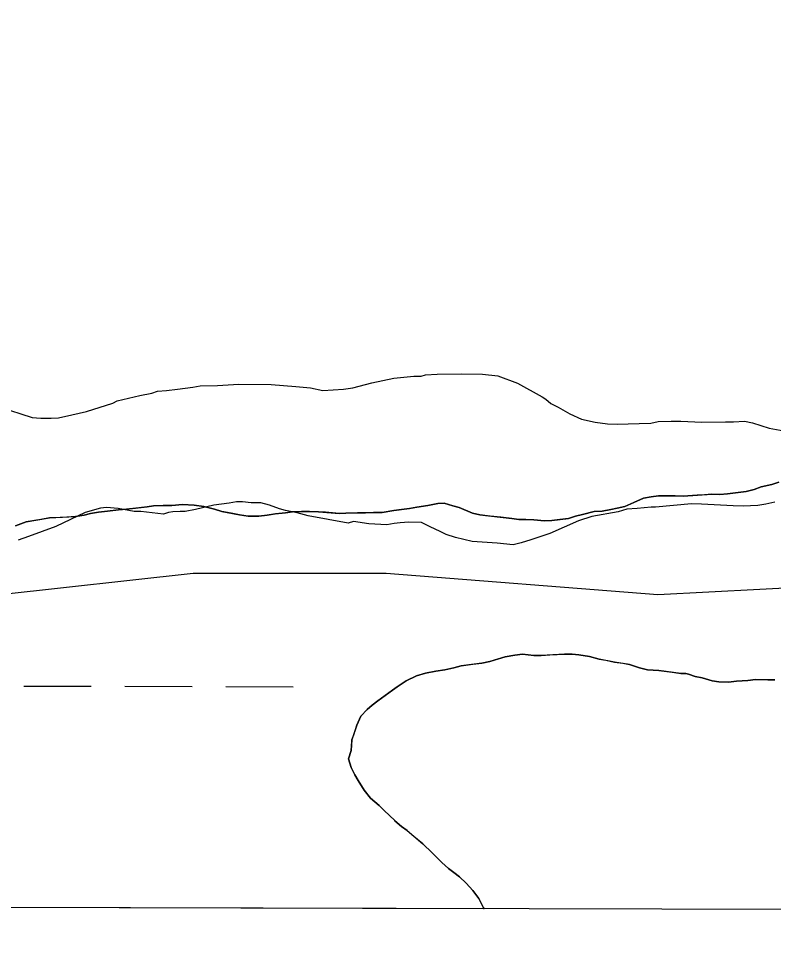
# Model space of a CAD drawing. Extents: x 3161514 to 3199414, y 831166 to 856601.
# Drawn here: x 3189403.3 to 3189761.6, y 836546.1 to 836989.4 of the extents above; entities that cross this region are included whole.
import ezdxf

# ---------------------------------------------------------------- set-up
doc = ezdxf.new("R2010")
doc.units = 0
for name, color, linetype in [('V-GRID-FRAM', 7, 'Continuous'), ('V-ROAD-CNTR', 7, 'Continuous'), ('V-SITE-VEGE', 7, 'Continuous'), ('V-TOPO-SHOR', 7, 'Continuous'), ('V-WETL-SWMP', 7, 'Continuous')]:
    doc.layers.add(name, color=color, linetype=linetype)

msp = doc.modelspace()

# ---------------------------------------------------------------- linework, layer by layer
at = {"layer": 'V-GRID-FRAM'}
msp.add_lwpolyline([(3165761.05, 854820.03), (3197144.33, 854733.31), (3197102.01, 836546.11), (3165702.85, 836632.88), (3165761.05, 854820.03)], dxfattribs=at)
at = {"layer": 'V-ROAD-CNTR'}
msp.add_lwpolyline([(3189394.53, 836716.01), (3189486.18, 836726.19), (3189577.82, 836726.19), (3189706.8, 836716.01), (3189803.54, 836721.1), (3189918.94, 836736.37), (3190090.35, 836790.68), (3190338.13, 836875.53), (3190551.97, 836906.08), (3190838.78, 836960.39), (3190942.3, 836980.76)], dxfattribs=at)
at = {"layer": 'V-SITE-VEGE'}
for p, q in [((3189581.46, 836818.76), (3189590.84, 836819.68)), ((3189590.84, 836819.68), (3189594.31, 836819.64)), ((3189594.31, 836819.64), (3189596.41, 836820.31)), ((3189596.41, 836820.31), (3189601.96, 836820.58)), ((3189601.96, 836820.58), (3189613.42, 836820.78)), ((3189613.42, 836820.78), (3189623.48, 836820.66)), ((3189623.48, 836820.66), (3189630.77, 836819.87)), ((3189630.77, 836819.87), (3189640.1, 836816.28)), ((3189485.93, 836814.42), (3189489.41, 836815.07)), ((3189489.41, 836815.07), (3189497.75, 836815.31)), ((3189497.75, 836815.31), (3189507.82, 836815.88)), ((3189507.82, 836815.88), (3189523.09, 836815.69)), ((3189523.09, 836815.69), (3189534.89, 836814.84)), ((3189561.96, 836814.15), (3189571.01, 836816.46)), ((3189571.01, 836816.46), (3189581.46, 836818.76)), ((3189640.1, 836816.28), (3189651.81, 836809.88)), ((3189450.09, 836807.94), (3189460.89, 836810.57)), ((3189460.89, 836810.57), (3189466.46, 836811.55)), ((3189466.46, 836811.55), (3189469.24, 836812.55)), ((3189469.24, 836812.55), (3189473.41, 836812.84)), ((3189473.41, 836812.84), (3189478.63, 836813.47)), ((3189478.63, 836813.47), (3189485.93, 836814.42)), ((3189534.89, 836814.84), (3189541.82, 836814.06)), ((3189541.82, 836814.06), (3189547.71, 836812.94)), ((3189547.71, 836812.94), (3189557.44, 836813.51)), ((3189557.44, 836813.51), (3189561.96, 836814.15)), ((3189435.45, 836802.91), (3189448, 836806.92)), ((3189448, 836806.92), (3189450.09, 836807.94)), ((3189651.81, 836809.88), (3189653.54, 836808.82)), ((3189653.54, 836808.82), (3189655.94, 836806.7)), ((3189655.94, 836806.7), (3189659.39, 836804.93)), ((3189393.82, 836805.18), (3189409.72, 836800.12)), ((3189428.48, 836801.27), (3189435.45, 836802.91)), ((3189659.39, 836804.93), (3189664.9, 836801.73)), ((3189664.9, 836801.73), (3189670.43, 836799.23)), ((3189409.72, 836800.12), (3189413.88, 836799.72)), ((3189413.88, 836799.72), (3189418.74, 836799.66)), ((3189418.74, 836799.66), (3189422.22, 836799.95)), ((3189422.22, 836799.95), (3189428.48, 836801.27)), ((3189670.43, 836799.23), (3189677.01, 836797.76)), ((3189677.01, 836797.76), (3189682.9, 836796.99)), ((3189697.83, 836797.14), (3189703.38, 836797.42)), ((3189703.38, 836797.42), (3189706.86, 836798.07)), ((3189706.86, 836798.07), (3189713.12, 836798.34)), ((3189713.12, 836798.34), (3189717.63, 836798.28)), ((3189717.63, 836798.28), (3189727.69, 836797.81)), ((3189727.69, 836797.81), (3189738.8, 836798.01)), ((3189738.8, 836798.01), (3189742.62, 836797.96)), ((3189742.62, 836797.96), (3189747.83, 836798.24)), ((3189747.83, 836798.24), (3189751.64, 836797.5)), ((3189751.64, 836797.5), (3189759.59, 836794.97)), ((3189682.9, 836796.99), (3189687.41, 836796.93)), ((3189687.41, 836796.93), (3189697.83, 836797.14)), ((3189759.59, 836794.97), (3189774.14, 836792.35)), ((3189495.98, 836758.4), (3189487.28, 836756.43)), ((3189503.28, 836759.35), (3189495.98, 836758.4)), ((3189506.76, 836760), (3189503.28, 836759.35)), ((3189509.54, 836759.96), (3189506.76, 836760)), ((3189513.7, 836759.56), (3189509.54, 836759.96)), ((3189518.21, 836759.51), (3189513.7, 836759.56)), ((3189522.37, 836758.41), (3189518.21, 836759.51)), ((3189527.2, 836756.61), (3189522.37, 836758.41)), ((3189703.57, 836757.49), (3189696.97, 836756.89)), ((3189705.65, 836757.47), (3189703.57, 836757.49)), ((3189722.68, 836758.99), (3189705.65, 836757.47)), ((3189727.54, 836758.93), (3189722.68, 836758.99)), ((3189742.46, 836758.04), (3189727.54, 836758.93)), ((3189747.32, 836757.98), (3189742.46, 836758.04)), ((3189754.27, 836758.24), (3189747.32, 836757.98)), ((3189758.09, 836758.88), (3189754.27, 836758.24)), ((3189762.27, 836759.87), (3189758.09, 836758.88)), ((3189434.84, 836755.01), (3189420.86, 836748.25)), ((3189442.15, 836757), (3189434.84, 836755.01)), ((3189444.94, 836757.32), (3189442.15, 836757)), ((3189450.48, 836756.9), (3189444.94, 836757.32)), ((3189458.1, 836755.41), (3189450.48, 836756.9)), ((3189461.23, 836755.37), (3189458.1, 836755.41)), ((3189471.97, 836754.19), (3189461.23, 836755.37)), ((3189474.41, 836754.86), (3189471.97, 836754.19)), ((3189476.5, 836755.18), (3189474.41, 836754.86)), ((3189479.97, 836755.48), (3189476.5, 836755.18)), ((3189482.41, 836755.45), (3189479.97, 836755.48)), ((3189487.28, 836756.43), (3189482.41, 836755.45)), ((3189529.97, 836755.89), (3189527.2, 836756.61)), ((3189535.51, 836754.77), (3189529.97, 836755.89)), ((3189540.7, 836753.32), (3189535.51, 836754.77)), ((3189559.75, 836749.95), (3189540.7, 836753.32)), ((3189675.39, 836752.99), (3189669.12, 836750.99)), ((3189687.92, 836755.27), (3189675.39, 836752.99)), ((3189692.1, 836756.6), (3189687.92, 836755.27)), ((3189696.97, 836756.89), (3189692.1, 836756.6)), ((3189562.19, 836750.62), (3189559.75, 836749.95)), ((3189569.46, 836749.48), (3189562.19, 836750.62)), ((3189578.14, 836749.03), (3189569.46, 836749.48)), ((3189581.62, 836749.67), (3189578.14, 836749.03)), ((3189584.4, 836749.98), (3189581.62, 836749.67)), ((3189588.57, 836750.28), (3189584.4, 836749.98)), ((3189594.47, 836750.2), (3189588.57, 836750.28)), ((3189598.61, 836748.07), (3189594.47, 836750.2)), ((3189669.12, 836750.99), (3189655.5, 836744.91)), ((3189420.86, 836748.25), (3189407.96, 836743.55)), ((3189603.44, 836745.92), (3189598.61, 836748.07)), ((3189606.2, 836744.5), (3189603.44, 836745.92)), ((3189610.7, 836743.06), (3189606.2, 836744.5)), ((3189655.5, 836744.91), (3189646.44, 836741.91)), ((3189407.96, 836743.55), (3189403.08, 836741.88)), ((3189618.66, 836741.22), (3189610.7, 836743.06)), ((3189630.45, 836740.38), (3189618.66, 836741.22)), ((3189638.08, 836739.58), (3189630.45, 836740.38)), ((3189641.91, 836740.57), (3189638.08, 836739.58)), ((3189646.44, 836741.91), (3189641.91, 836740.57))]:
    msp.add_line(p, q, dxfattribs=at)
at = {"layer": 'V-TOPO-SHOR'}
for points in [[(3189764.23, 836769.28), (3189760.92, 836768.31), (3189755.83, 836767.1), (3189752.52, 836765.88), (3189748.7, 836764.91), (3189743.62, 836764.22), (3189739.81, 836763.76), (3189736.26, 836763.55), (3189732.45, 836763.6), (3189728.9, 836763.39), (3189725.35, 836763.18), (3189718.75, 836762.76), (3189714.95, 836762.81), (3189711.14, 836762.85), (3189707.08, 836762.91), (3189703.53, 836762.44), (3189699.97, 836761.73), (3189695.38, 836759.76), (3189691.04, 836757.79), (3189687.48, 836757.07), (3189684.43, 836756.35), (3189680.36, 836755.64), (3189676.56, 836755.43), (3189670.96, 836753.98), (3189667.66, 836753.26), (3189664.34, 836752.04), (3189660.28, 836751.58), (3189656.47, 836751.12), (3189652.92, 836750.92), (3189647.85, 836751.49), (3189644.05, 836751.54), (3189640.75, 836751.58), (3189637.46, 836752.13), (3189632.14, 836752.7), (3189627.08, 836753.27), (3189622.27, 836753.84), (3189618.73, 836754.65), (3189612.42, 836757.26)], [(3189612.42, 836757.26), (3189609.39, 836758.06), (3189605.35, 836759.38), (3189602.3, 836759.17), (3189597.47, 836758.22), (3189592.39, 836757.52), (3189588.83, 836756.8), (3189585.02, 836756.34), (3189581.46, 836755.88), (3189575.87, 836754.94), (3189571.81, 836754.99), (3189568.01, 836754.79), (3189564.2, 836754.83), (3189558.62, 836754.65), (3189555.58, 836754.44), (3189548.99, 836755.03), (3189545.7, 836755.32), (3189541.39, 836755.38), (3189537.58, 836755.43), (3189533.27, 836755.23), (3189529.97, 836754.76), (3189525.15, 836754.32), (3189521.33, 836753.61), (3189517.27, 836753.15), (3189512.2, 836753.21), (3189508.15, 836753.77), (3189504.1, 836754.58), (3189499.8, 836755.4), (3189496.26, 836756.46), (3189491.21, 836757.79), (3189486.65, 836758.36), (3189481.07, 836758.68), (3189476, 836758.24), (3189471.94, 836758.29), (3189467.37, 836758.09), (3189464.32, 836757.63), (3189460.26, 836757.17), (3189454.42, 836756.48), (3189450.61, 836756.28), (3189445.53, 836755.58), (3189441.21, 836755.13), (3189437.4, 836754.42), (3189434.35, 836753.7), (3189430.28, 836752.99), (3189426.22, 836752.79), (3189422.92, 836752.58), (3189417.85, 836752.39), (3189413.78, 836751.68), (3189410.73, 836751.21), (3189406.92, 836750.49), (3189401.82, 836748.53)], [(3189624.25, 836566.77), (3189623.91, 836567.31), (3189621.83, 836571.62), (3189618.94, 836575.4), (3189615.77, 836578.92), (3189612.6, 836581.9), (3189609.95, 836584.08), (3189607.3, 836585.98), (3189604.13, 836588.7), (3189601.75, 836591.14), (3189599.64, 836593.3), (3189595.14, 836597.64), (3189590.91, 836601.17), (3189587.73, 836603.89), (3189585.08, 836605.79), (3189581.91, 836608.51), (3189581.91, 836608.77), (3189576.89, 836613.39), (3189574.51, 836615.82), (3189570.28, 836619.35), (3189567.38, 836623.14), (3189564.5, 836627.72), (3189562.93, 836630.41), (3189561.1, 836633.92), (3189559.81, 836637.94), (3189561.2, 836641.94), (3189561.52, 836646.21), (3189561.53, 836647.02), (3189562.37, 836649.41), (3189563.76, 836653.94), (3189565.69, 836658.2), (3189568.67, 836661.37), (3189571.11, 836663.48), (3189573.81, 836665.58), (3189577.86, 836668.48), (3189581.9, 836671.37), (3189584.6, 836673.21), (3189587.3, 836675.04), (3189592.15, 836677.39), (3189596.44, 836678.67), (3189601.27, 836679.68), (3189605.56, 836680.16), (3189609.85, 836681.18), (3189613.34, 836682.2), (3189618.96, 836682.93), (3189623.25, 836683.41), (3189627.01, 836684.17), (3189631.03, 836685.46), (3189634.26, 836686.48), (3189638.81, 836687.23), (3189642.57, 836687.71), (3189647.91, 836687.11), (3189651.38, 836687.07), (3189655.4, 836687.28), (3189658.88, 836687.51), (3189662.36, 836687.73), (3189666.1, 836687.68), (3189669.31, 836687.37), (3189674.38, 836686.51), (3189678.91, 836685.38), (3189682.12, 836684.8), (3189686.12, 836683.95), (3189690.12, 836683.36), (3189693.33, 836682.79), (3189698.12, 836681.12), (3189701.85, 836680.27), (3189707.2, 836679.94), (3189713.61, 836679.05), (3189717.61, 836678.47), (3189720.02, 836678.44), (3189721.35, 836678.15), (3189724.55, 836677.04), (3189727.75, 836676.47), (3189732.55, 836675.07)], [(3189732.55, 836675.07), (3189735.75, 836674.49), (3189740.3, 836674.43), (3189744.05, 836674.92), (3189749.4, 836675.12), (3189753.15, 836675.61), (3189759.04, 836675.53), (3189762.25, 836675.49)]]:
    msp.add_lwpolyline(points, dxfattribs=at)
at = {"layer": 'V-WETL-SWMP'}
for p, q in [((3189752.52, 836765.88), (3189755.83, 836767.1)), ((3189755.83, 836767.1), (3189760.92, 836768.31)), ((3189760.92, 836768.31), (3189764.22, 836769.28)), ((3189699.97, 836761.73), (3189703.53, 836762.44)), ((3189703.53, 836762.44), (3189707.08, 836762.9)), ((3189707.08, 836762.9), (3189718.75, 836762.76)), ((3189718.75, 836762.76), (3189732.45, 836763.6)), ((3189732.45, 836763.6), (3189736.26, 836763.55)), ((3189736.26, 836763.55), (3189739.81, 836763.76)), ((3189739.81, 836763.76), (3189748.7, 836764.91)), ((3189748.7, 836764.91), (3189752.52, 836765.88)), ((3189454.42, 836756.48), (3189464.32, 836757.63)), ((3189464.32, 836757.63), (3189467.37, 836758.09)), ((3189467.37, 836758.09), (3189471.94, 836758.29)), ((3189471.94, 836758.29), (3189476, 836758.24)), ((3189476, 836758.24), (3189481.07, 836758.68)), ((3189481.07, 836758.68), (3189486.65, 836758.36)), ((3189486.65, 836758.36), (3189491.21, 836757.79)), ((3189491.21, 836757.79), (3189496.26, 836756.46)), ((3189588.83, 836756.8), (3189592.39, 836757.52)), ((3189592.39, 836757.52), (3189597.47, 836758.21)), ((3189597.47, 836758.21), (3189602.3, 836759.17)), ((3189602.3, 836759.17), (3189605.35, 836759.38)), ((3189605.35, 836759.38), (3189609.39, 836758.06)), ((3189609.39, 836758.06), (3189612.42, 836757.26)), ((3189687.48, 836757.07), (3189691.04, 836757.78)), ((3189691.04, 836757.78), (3189699.97, 836761.73)), ((3189417.85, 836752.38), (3189430.28, 836752.99)), ((3189430.28, 836752.99), (3189434.35, 836753.7)), ((3189434.35, 836753.7), (3189437.4, 836754.42)), ((3189437.4, 836754.42), (3189441.21, 836755.13)), ((3189441.21, 836755.13), (3189445.53, 836755.58)), ((3189445.53, 836755.58), (3189450.61, 836756.28)), ((3189450.61, 836756.28), (3189454.42, 836756.48)), ((3189496.26, 836756.46), (3189499.8, 836755.4)), ((3189499.8, 836755.4), (3189508.15, 836753.77)), ((3189508.15, 836753.77), (3189512.2, 836753.21)), ((3189512.2, 836753.21), (3189517.27, 836753.15)), ((3189517.27, 836753.15), (3189521.33, 836753.6)), ((3189521.33, 836753.6), (3189525.14, 836754.32)), ((3189525.14, 836754.32), (3189529.97, 836754.76)), ((3189529.97, 836754.76), (3189533.27, 836755.23)), ((3189533.27, 836755.23), (3189537.58, 836755.43)), ((3189537.58, 836755.43), (3189545.7, 836755.32)), ((3189545.7, 836755.32), (3189555.58, 836754.44)), ((3189555.58, 836754.44), (3189558.62, 836754.65)), ((3189558.62, 836754.65), (3189564.2, 836754.83)), ((3189564.2, 836754.83), (3189568.01, 836754.78)), ((3189568.01, 836754.78), (3189571.81, 836754.99)), ((3189571.81, 836754.99), (3189575.87, 836754.94)), ((3189575.87, 836754.94), (3189581.46, 836755.88)), ((3189581.46, 836755.88), (3189588.83, 836756.8)), ((3189612.42, 836757.26), (3189618.73, 836754.65)), ((3189618.73, 836754.65), (3189622.27, 836753.84)), ((3189622.27, 836753.84), (3189637.46, 836752.13)), ((3189664.34, 836752.04), (3189667.65, 836753.26)), ((3189667.65, 836753.26), (3189670.96, 836753.98)), ((3189670.96, 836753.98), (3189676.56, 836755.43)), ((3189676.56, 836755.43), (3189680.36, 836755.64)), ((3189680.36, 836755.64), (3189684.43, 836756.35)), ((3189684.43, 836756.35), (3189687.48, 836757.07)), ((3189401.82, 836748.53), (3189406.92, 836750.49)), ((3189406.92, 836750.49), (3189417.85, 836752.38)), ((3189637.46, 836752.13), (3189640.75, 836751.58)), ((3189640.75, 836751.58), (3189647.85, 836751.49)), ((3189647.85, 836751.49), (3189652.92, 836750.91)), ((3189652.92, 836750.91), (3189656.47, 836751.12)), ((3189656.47, 836751.12), (3189664.34, 836752.04)), ((3189634.26, 836686.48), (3189627.01, 836684.17)), ((3189638.81, 836687.23), (3189634.26, 836686.48)), ((3189642.57, 836687.71), (3189638.81, 836687.23)), ((3189647.91, 836687.11), (3189642.57, 836687.71)), ((3189651.38, 836687.07), (3189647.91, 836687.11)), ((3189662.36, 836687.73), (3189651.38, 836687.07)), ((3189666.1, 836687.68), (3189662.36, 836687.73)), ((3189669.31, 836687.37), (3189666.1, 836687.68)), ((3189674.38, 836686.51), (3189669.31, 836687.37)), ((3189678.91, 836685.38), (3189674.38, 836686.51)), ((3189613.34, 836682.2), (3189609.85, 836681.18)), ((3189623.25, 836683.41), (3189613.34, 836682.2)), ((3189627.01, 836684.17), (3189623.25, 836683.41)), ((3189686.12, 836683.95), (3189678.91, 836685.38)), ((3189693.33, 836682.79), (3189686.12, 836683.95)), ((3189698.12, 836681.12), (3189693.33, 836682.79)), ((3189596.44, 836678.67), (3189592.15, 836677.39)), ((3189601.27, 836679.68), (3189596.44, 836678.67)), ((3189605.56, 836680.16), (3189601.27, 836679.68)), ((3189609.85, 836681.18), (3189605.56, 836680.16)), ((3189701.85, 836680.27), (3189698.12, 836681.12)), ((3189707.2, 836679.94), (3189701.85, 836680.27)), ((3189717.61, 836678.47), (3189707.2, 836679.94)), ((3189720.02, 836678.44), (3189717.61, 836678.47)), ((3189721.35, 836678.15), (3189720.02, 836678.44)), ((3189724.55, 836677.04), (3189721.35, 836678.15)), ((3189587.3, 836675.04), (3189581.9, 836671.37)), ((3189592.15, 836677.39), (3189587.3, 836675.04)), ((3189727.75, 836676.47), (3189724.55, 836677.04)), ((3189732.55, 836675.07), (3189727.75, 836676.47)), ((3189735.75, 836674.49), (3189732.55, 836675.07)), ((3189740.3, 836674.43), (3189735.75, 836674.49)), ((3189744.05, 836674.92), (3189740.3, 836674.43)), ((3189749.4, 836675.12), (3189744.05, 836674.92)), ((3189753.15, 836675.61), (3189749.4, 836675.12)), ((3189762.25, 836675.49), (3189753.15, 836675.61)), ((3189405.66, 836672.55), (3189437.66, 836672.47)), ((3189453.66, 836672.42), (3189485.66, 836672.33)), ((3189501.66, 836672.29), (3189533.66, 836672.2)), ((3189581.9, 836671.37), (3189573.81, 836665.58)), ((3189573.81, 836665.58), (3189571.1, 836663.48)), ((3189568.67, 836661.37), (3189565.69, 836658.2)), ((3189571.1, 836663.48), (3189568.67, 836661.37)), ((3189565.69, 836658.2), (3189563.76, 836653.94)), ((3189563.76, 836653.94), (3189561.53, 836647.02)), ((3189561.53, 836647.02), (3189561.2, 836641.94)), ((3189561.2, 836641.94), (3189559.81, 836637.94)), ((3189559.81, 836637.94), (3189561.1, 836633.92)), ((3189561.1, 836633.92), (3189562.93, 836630.41)), ((3189562.93, 836630.41), (3189564.5, 836627.72)), ((3189564.5, 836627.72), (3189567.38, 836623.14)), ((3189567.38, 836623.14), (3189570.28, 836619.35)), ((3189570.28, 836619.35), (3189574.51, 836615.82)), ((3189574.51, 836615.82), (3189576.89, 836613.39)), ((3189576.89, 836613.39), (3189581.91, 836608.77)), ((3189581.91, 836608.77), (3189581.91, 836608.51)), ((3189581.91, 836608.51), (3189585.08, 836605.79)), ((3189585.08, 836605.79), (3189587.73, 836603.89)), ((3189587.73, 836603.89), (3189595.14, 836597.64)), ((3189595.14, 836597.64), (3189599.64, 836593.3)), ((3189599.64, 836593.3), (3189604.13, 836588.7)), ((3189604.13, 836588.7), (3189607.3, 836585.98)), ((3189607.3, 836585.98), (3189609.95, 836584.08)), ((3189609.95, 836584.08), (3189612.6, 836581.9)), ((3189612.6, 836581.9), (3189615.77, 836578.92)), ((3189615.77, 836578.92), (3189618.94, 836575.4)), ((3189618.94, 836575.4), (3189621.83, 836571.62)), ((3189621.83, 836571.62), (3189623.91, 836567.31)), ((3189624.25, 836566.77), (3189038.21, 836568.39)), ((3189623.91, 836567.31), (3189624.25, 836566.77))]:
    msp.add_line(p, q, dxfattribs=at)

doc.saveas('drawing.dxf')
